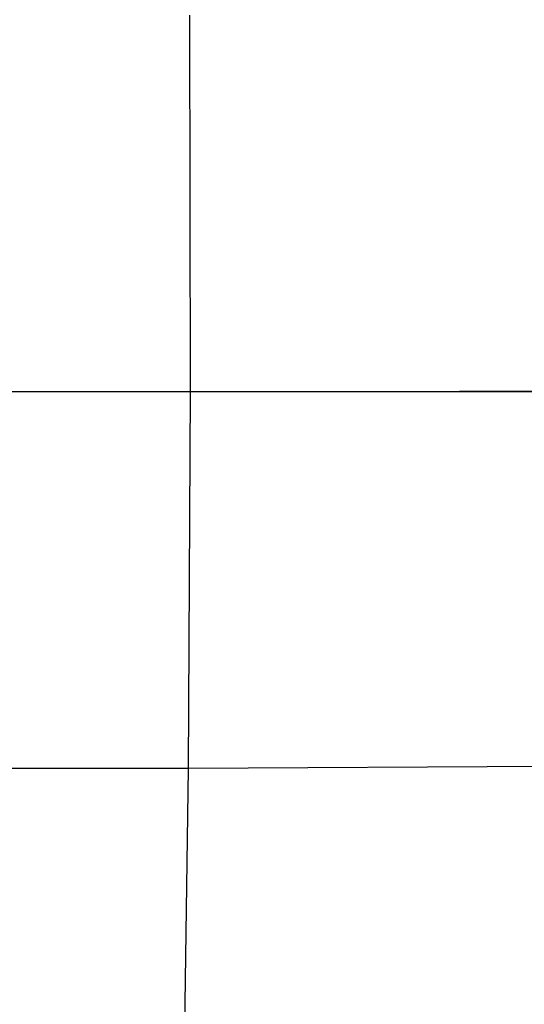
# Model space of a CAD drawing. Extents: x -383 to 1849, y -1185 to -529.
# Tile 772 of 870: x 1695 to 1772, y -1016 to -866. Entities that reach past the tile are written whole.
import ezdxf

# ---------------------------------------------------------------- set-up
doc = ezdxf.new("R2010")
doc.units = 0
doc.layers.add('PREDEFINITO', color=7, linetype='CONTINUOUS')

msp = doc.modelspace()

# ---------------------------------------------------------------- linework, layer by layer
at = {"layer": 'PREDEFINITO'}
for p, q in [((1721.29, -894.35, 448.06), (1721.23, -865.72, 447.27)), ((1721.34, -923.02, 448.31), (1721.29, -894.35, 448.06)), ((1197, -922.99, 419.69), (1798.04, -922.99, 419.69)), ((1721.02, -980.33, 447.33), (1721.34, -923.02, 448.31)), ((1721.02, -980.33, 447.33), (1655.6, -980.42, 453.36)), ((1720.27, -1037.2, 445.02), (1721.02, -980.33, 447.33)), ((1778.02, -980.01, 440.39), (1721.02, -980.33, 447.33))]:
    msp.add_line(p, q, dxfattribs=at)
at = {"layer": 'PREDEFINITO', "extrusion": (-5.37947e-06, -0.999997, -0.002608)}
msp.add_arc((1523.83, -1256.57, 921.84), 1718.66, 81.49412, 90.00135, dxfattribs=at)

doc.saveas('drawing.dxf')
